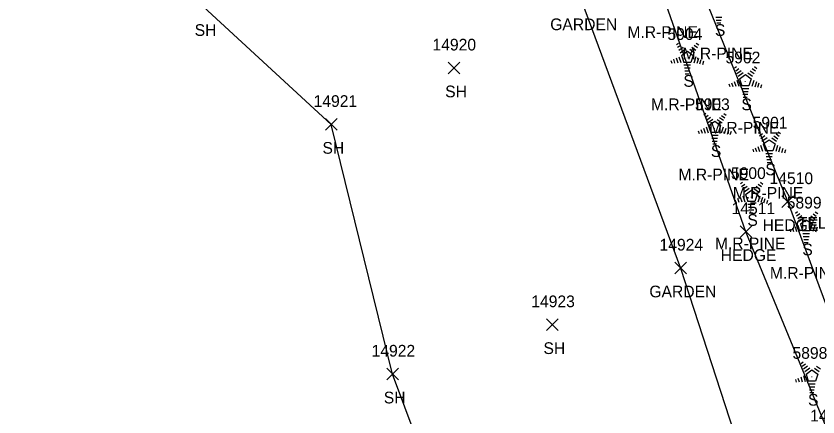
# Model space of a CAD drawing. Extents: x 1439173 to 1457902, y 641926 to 659889.
# Drawn here: x 1446316.6 to 1446453.5, y 652860.7 to 652929.2 of the extents above; entities that cross this region are included whole.
import ezdxf

# ---------------------------------------------------------------- set-up
doc = ezdxf.new("R2010")
doc.units = 0
for name, color, linetype in [('L_A', 7, 'Continuous'), ('L_C', 7, 'Continuous'), ('L_I', 7, 'Continuous'), ('L_TIC', 7, 'Continuous'), ('LAHR', 7, 'Continuous'), ('LAPB', 7, 'Continuous'), ('LSOGP', 7, 'Continuous'), ('LTC', 7, 'Continuous'), ('U_C', 7, 'Continuous')]:
    doc.layers.add(name, color=color, linetype=linetype)

msp = doc.modelspace()

# ---------------------------------------------------------------- linework, layer by layer
at = {"layer": 'L_TIC'}
for points in [[(1446390.41, 652919.32), (1446392.41, 652921.32)], [(1446392.41, 652919.32), (1446390.41, 652921.32)], [(1446369.45, 652909.68), (1446371.45, 652911.68)], [(1446371.45, 652909.68), (1446369.45, 652911.68)], [(1446447.39, 652896.49), (1446449.39, 652898.49)], [(1446449.39, 652896.49), (1446447.39, 652898.49)], [(1446440.25, 652891.36), (1446442.25, 652893.36)], [(1446442.25, 652891.36), (1446440.25, 652893.36)], [(1446429.09, 652885.14), (1446431.09, 652887.14)], [(1446431.09, 652885.14), (1446429.09, 652887.14)], [(1446407.19, 652875.46), (1446409.19, 652877.46)], [(1446409.19, 652875.46), (1446407.19, 652877.46)], [(1446379.93, 652867.02), (1446381.93, 652869.02)], [(1446381.93, 652867.02), (1446379.93, 652869.02)]]:
    msp.add_lwpolyline(points, dxfattribs=at)
at = {"layer": 'LAHR'}
for points in [[(1446477.73, 652821.16), (1446462.98, 652858.3), (1446448.39, 652897.49), (1446432.73, 652936.06), (1446423.57, 652965.94), (1446412.42, 652994.55)], [(1446473.05, 652812.65), (1446455.8, 652856.93), (1446441.25, 652892.36), (1446425.72, 652936.73), (1446414.97, 652965.01), (1446406.95, 652987.04)]]:
    msp.add_lwpolyline(points, dxfattribs=at)
at = {"layer": 'LAPB'}
msp.add_lwpolyline([(1446331.96, 652971.42), (1446357.16, 652992.56), (1446386.23, 653008.16), (1446394.53, 652983.86), (1446405.58, 652953.85), (1446413.16, 652931.79), (1446430.09, 652886.14), (1446443.73, 652844.09), (1446456.65, 652806.92), (1446444.67, 652786.49), (1446423.79, 652755.05)], dxfattribs=at)
at = {"layer": 'LSOGP'}
msp.add_lwpolyline([(1446395.65, 652828.57), (1446380.92, 652868.01), (1446370.45, 652910.67), (1446348.63, 652930.8), (1446331.96, 652971.41), (1446313.79, 652991.03), (1446308.12, 652999.26), (1446298.6, 653021.95), (1446298.17, 653024.46), (1446304.4, 653042.11), (1446307.03, 653065.58), (1446312.86, 653118.84), (1446293.07, 653161.98), (1446276.89, 653205.69), (1446255.55, 653247.14), (1446247.9, 653258.1), (1446234.24, 653293.21), (1446222.17, 653295.78), (1446212.55, 653335.03), (1446197.65, 653380.48)], dxfattribs=at)
at = {"layer": 'LTC'}
for p, q in [((1446437.11, 652928.97), (1446436.12, 652928.97)), ((1446437.02, 652928.47), (1446436.19, 652928.47)), ((1446436.94, 652927.97), (1446436.26, 652927.97)), ((1446429.38, 652924.33), (1446429.74, 652924.59)), ((1446429.59, 652923.87), (1446430.12, 652924.25)), ((1446429.8, 652923.4), (1446430.51, 652923.91)), ((1446432.04, 652923.88), (1446432.72, 652923.38)), ((1446432.41, 652924.22), (1446432.96, 652923.82)), ((1446432.78, 652924.57), (1446433.2, 652924.27)), ((1446430.01, 652922.93), (1446430.89, 652923.57)), ((1446430.24, 652922.48), (1446431.25, 652923.21)), ((1446430.24, 652922.48), (1446430.62, 652921.29)), ((1446431.25, 652923.21), (1446432.24, 652922.49)), ((1446431.67, 652923.53), (1446432.48, 652922.94)), ((1446432.24, 652922.49), (1446431.85, 652921.29)), ((1446428.41, 652921.61), (1446428.57, 652921.14)), ((1446428.87, 652921.83), (1446429.08, 652921.18)), ((1446429.33, 652922.04), (1446429.6, 652921.21)), ((1446429.78, 652922.26), (1446430.11, 652921.24)), ((1446431.85, 652921.29), (1446430.62, 652921.29)), ((1446432.68, 652922.22), (1446432.34, 652921.18)), ((1446433.13, 652921.97), (1446432.84, 652921.08)), ((1446433.57, 652921.72), (1446433.33, 652920.99)), ((1446434.02, 652921.47), (1446433.83, 652920.89)), ((1446431.81, 652920.79), (1446430.67, 652920.79)), ((1446431.73, 652920.29), (1446430.74, 652920.29)), ((1446431.65, 652919.79), (1446430.82, 652919.79)), ((1446439.29, 652920.33), (1446439.65, 652920.58)), ((1446439.5, 652919.86), (1446440.03, 652920.24)), ((1446439.71, 652919.39), (1446440.41, 652919.91)), ((1446439.92, 652918.93), (1446440.8, 652919.57)), ((1446441.95, 652919.87), (1446442.63, 652919.38)), ((1446442.32, 652920.22), (1446442.87, 652919.82)), ((1446442.69, 652920.57), (1446443.11, 652920.26)), ((1446431.56, 652919.29), (1446430.89, 652919.29)), ((1446439.69, 652918.25), (1446440.02, 652917.24)), ((1446440.14, 652918.47), (1446441.16, 652919.21)), ((1446440.14, 652918.47), (1446440.53, 652917.28)), ((1446441.16, 652919.21), (1446442.15, 652918.48)), ((1446441.58, 652919.52), (1446442.39, 652918.93)), ((1446442.15, 652918.48), (1446441.76, 652917.28)), ((1446442.59, 652918.21), (1446442.25, 652917.17)), ((1446438.32, 652917.61), (1446438.48, 652917.14)), ((1446438.78, 652917.82), (1446438.99, 652917.17)), ((1446439.23, 652918.04), (1446439.51, 652917.2)), ((1446441.76, 652917.28), (1446440.53, 652917.28)), ((1446443.04, 652917.96), (1446442.75, 652917.08)), ((1446443.48, 652917.71), (1446443.24, 652916.98)), ((1446443.92, 652917.46), (1446443.74, 652916.89)), ((1446441.72, 652916.78), (1446440.58, 652916.78)), ((1446441.64, 652916.28), (1446440.65, 652916.28)), ((1446441.56, 652915.78), (1446440.72, 652915.78)), ((1446441.47, 652915.28), (1446440.8, 652915.28)), ((1446434.07, 652912.34), (1446434.43, 652912.59)), ((1446434.28, 652911.87), (1446434.81, 652912.25)), ((1446434.49, 652911.4), (1446435.2, 652911.92)), ((1446434.7, 652910.94), (1446435.58, 652911.58)), ((1446436.36, 652911.53), (1446437.17, 652910.94)), ((1446436.73, 652911.88), (1446437.41, 652911.39)), ((1446437.1, 652912.23), (1446437.65, 652911.83)), ((1446437.47, 652912.58), (1446437.89, 652912.27)), ((1446434.02, 652910.05), (1446434.29, 652909.21)), ((1446434.47, 652910.26), (1446434.8, 652909.24)), ((1446434.93, 652910.48), (1446435.94, 652911.22)), ((1446434.93, 652910.48), (1446435.31, 652909.29)), ((1446435.94, 652911.22), (1446436.93, 652910.49)), ((1446436.93, 652910.49), (1446436.54, 652909.29)), ((1446437.37, 652910.22), (1446437.03, 652909.18)), ((1446433.11, 652909.61), (1446433.26, 652909.15)), ((1446433.56, 652909.83), (1446433.77, 652909.18)), ((1446436.54, 652909.29), (1446435.31, 652909.29)), ((1446436.51, 652908.79), (1446435.36, 652908.79)), ((1446437.82, 652909.97), (1446437.53, 652909.09)), ((1446438.26, 652909.72), (1446438.02, 652908.99)), ((1446438.71, 652909.47), (1446438.52, 652908.9)), ((1446443.37, 652909.2), (1446443.72, 652909.46)), ((1446443.58, 652908.73), (1446444.1, 652909.12)), ((1446443.78, 652908.27), (1446444.49, 652908.78)), ((1446446.02, 652908.74), (1446446.7, 652908.25)), ((1446446.39, 652909.09), (1446446.94, 652908.69)), ((1446446.76, 652909.44), (1446447.18, 652909.13)), ((1446436.42, 652908.29), (1446435.43, 652908.29)), ((1446436.34, 652907.79), (1446435.51, 652907.79)), ((1446436.25, 652907.29), (1446435.58, 652907.29)), ((1446443.99, 652907.8), (1446444.87, 652908.44)), ((1446444.22, 652907.35), (1446445.23, 652908.08)), ((1446444.22, 652907.35), (1446444.61, 652906.15)), ((1446445.23, 652908.08), (1446446.23, 652907.36)), ((1446445.65, 652908.39), (1446446.46, 652907.81)), ((1446446.23, 652907.36), (1446445.84, 652906.15)), ((1446442.4, 652906.48), (1446442.55, 652906.01)), ((1446442.85, 652906.69), (1446443.07, 652906.04)), ((1446443.31, 652906.91), (1446443.58, 652906.08)), ((1446443.76, 652907.13), (1446444.1, 652906.11)), ((1446445.84, 652906.15), (1446444.61, 652906.15)), ((1446446.66, 652907.09), (1446446.33, 652906.05)), ((1446447.11, 652906.84), (1446446.82, 652905.95)), ((1446447.55, 652906.59), (1446447.32, 652905.86)), ((1446448, 652906.33), (1446447.81, 652905.76)), ((1446445.8, 652905.65), (1446444.65, 652905.65)), ((1446445.71, 652905.15), (1446444.73, 652905.15)), ((1446445.63, 652904.65), (1446444.8, 652904.65)), ((1446445.55, 652904.15), (1446444.87, 652904.15)), ((1446440.31, 652900.57), (1446440.67, 652900.83)), ((1446440.52, 652900.1), (1446441.05, 652900.49)), ((1446443.34, 652900.46), (1446443.89, 652900.06)), ((1446443.71, 652900.81), (1446444.13, 652900.5)), ((1446440.73, 652899.64), (1446441.44, 652900.15)), ((1446440.94, 652899.17), (1446441.82, 652899.81)), ((1446441.17, 652898.72), (1446442.18, 652899.45)), ((1446442.18, 652899.45), (1446443.17, 652898.73)), ((1446442.6, 652899.76), (1446443.41, 652899.17)), ((1446442.97, 652900.11), (1446443.65, 652899.62)), ((1446439.35, 652897.85), (1446439.5, 652897.38)), ((1446439.8, 652898.06), (1446440.01, 652897.41)), ((1446440.26, 652898.28), (1446440.53, 652897.45)), ((1446440.71, 652898.5), (1446441.04, 652897.48)), ((1446441.17, 652898.72), (1446441.55, 652897.52)), ((1446443.17, 652898.73), (1446442.78, 652897.52)), ((1446443.61, 652898.45), (1446443.27, 652897.42)), ((1446444.06, 652898.2), (1446443.77, 652897.32)), ((1446444.5, 652897.95), (1446444.26, 652897.22)), ((1446444.95, 652897.7), (1446444.76, 652897.13)), ((1446442.78, 652897.52), (1446441.55, 652897.52)), ((1446442.75, 652897.02), (1446441.6, 652897.02)), ((1446442.66, 652896.52), (1446441.67, 652896.52)), ((1446442.58, 652896.02), (1446441.75, 652896.02)), ((1446442.49, 652895.52), (1446441.82, 652895.52)), ((1446449.69, 652895.53), (1446450.04, 652895.79)), ((1446449.9, 652895.06), (1446450.43, 652895.45)), ((1446450.11, 652894.6), (1446450.81, 652895.11)), ((1446452.34, 652895.07), (1446453.02, 652894.58)), ((1446452.71, 652895.42), (1446453.26, 652895.02)), ((1446453.09, 652895.77), (1446453.51, 652895.46)), ((1446450.32, 652894.13), (1446451.19, 652894.77)), ((1446450.54, 652893.68), (1446451.55, 652894.41)), ((1446450.54, 652893.68), (1446450.93, 652892.48)), ((1446451.55, 652894.41), (1446452.55, 652893.69)), ((1446451.97, 652894.72), (1446452.78, 652894.13)), ((1446452.55, 652893.69), (1446452.16, 652892.48)), ((1446448.72, 652892.81), (1446448.87, 652892.34)), ((1446449.18, 652893.02), (1446449.39, 652892.37)), ((1446449.63, 652893.24), (1446449.9, 652892.41)), ((1446450.09, 652893.46), (1446450.42, 652892.44)), ((1446452.16, 652892.48), (1446450.93, 652892.48)), ((1446452.99, 652893.41), (1446452.65, 652892.38)), ((1446453.43, 652893.16), (1446453.14, 652892.28)), ((1446452.12, 652891.98), (1446450.98, 652891.98)), ((1446452.04, 652891.48), (1446451.05, 652891.48)), ((1446451.95, 652890.98), (1446451.12, 652890.98)), ((1446451.87, 652890.48), (1446451.19, 652890.48)), ((1446450.66, 652869.85), (1446451.01, 652870.11)), ((1446450.87, 652869.39), (1446451.4, 652869.77)), ((1446451.08, 652868.92), (1446451.78, 652869.43)), ((1446451.29, 652868.46), (1446452.16, 652869.09)), ((1446452.94, 652869.05), (1446453.75, 652868.46)), ((1446453.31, 652869.4), (1446453.99, 652868.9)), ((1446450.6, 652867.57), (1446450.87, 652866.73)), ((1446451.06, 652867.78), (1446451.39, 652866.76)), ((1446451.51, 652868), (1446452.52, 652868.74)), ((1446451.51, 652868), (1446451.9, 652866.81)), ((1446452.52, 652868.74), (1446453.52, 652868.01)), ((1446453.52, 652868.01), (1446453.13, 652866.81)), ((1446449.69, 652867.13), (1446449.84, 652866.66)), ((1446450.14, 652867.35), (1446450.36, 652866.7)), ((1446453.13, 652866.81), (1446451.9, 652866.81)), ((1446453.09, 652866.31), (1446451.94, 652866.31)), ((1446453.01, 652865.81), (1446452.02, 652865.81)), ((1446452.92, 652865.31), (1446452.09, 652865.31)), ((1446452.84, 652864.81), (1446452.16, 652864.81))]:
    msp.add_line(p, q, dxfattribs=at)

# ---------------------------------------------------------------- texts
at = {"layer": 'L_A'}
for s, p in [('SH', (1446347.12, 652925.81)), ('GARDEN', (1446407.83, 652926.79)), ('S', (1446435.95, 652925.81)), ('S', (1446430.57, 652917.12)), ('SH', (1446389.89, 652915.32)), ('S', (1446440.48, 652913.12)), ('SH', (1446368.94, 652905.68)), ('S', (1446435.26, 652905.13)), ('S', (1446444.56, 652901.99)), ('S', (1446441.5, 652893.36)), ('HEDGE', (1446444.09, 652892.49)), ('S', (1446450.88, 652888.32)), ('HEDGE', (1446436.95, 652887.36)), ('GARDEN', (1446424.76, 652881.14)), ('SH', (1446406.68, 652871.46)), ('SH', (1446379.41, 652863.02)), ('S', (1446451.85, 652862.64))]:
    msp.add_text(s, height=2, dxfattribs=at).set_placement(p)
at = {"layer": 'L_C'}
for p in [(1446421.01, 652925.47), (1446430.41, 652921.81), (1446425.03, 652913.12), (1446434.94, 652909.12), (1446429.72, 652901.13), (1446439.01, 652897.99), (1446435.96, 652889.36), (1446445.34, 652884.32)]:
    msp.add_text('M.R-PINE', height=2, dxfattribs=at).set_placement(p)
at = {"layer": 'L_I'}
for s, p in [('5904', (1446427.85, 652925.12)), ('14920', (1446387.73, 652923.32)), ('5902', (1446437.76, 652921.12)), ('14921', (1446367.43, 652913.68)), ('5903', (1446432.54, 652913.13)), ('5901', (1446442.4, 652909.99)), ('5900', (1446438.69, 652901.36)), ('14510', (1446445.28, 652900.49)), ('5899', (1446448.22, 652896.32)), ('14511', (1446438.8, 652895.36)), ('14924', (1446426.5, 652889.14)), ('14923', (1446404.6, 652879.46)), ('14922', (1446377.33, 652871.02)), ('5898', (1446449.2, 652870.64)), ('14493', (1446452.21, 652859.93))]:
    msp.add_text(s, height=2, dxfattribs=at).set_placement(p)
at = {"layer": 'LTC'}
for p in [(1446431.13, 652922.23), (1446441.04, 652918.22), (1446435.82, 652910.23), (1446445.11, 652907.09), (1446442.06, 652898.46), (1446451.44, 652893.42), (1446452.4, 652867.75)]:
    msp.add_text('.', height=1.04, rotation=270, dxfattribs=at).set_placement(p)
at = {"layer": 'U_C'}
msp.add_text('TEL JCT BOX 3/16', height=2, dxfattribs=at).set_placement((1446450.11, 652892.89))

doc.saveas('drawing.dxf')
